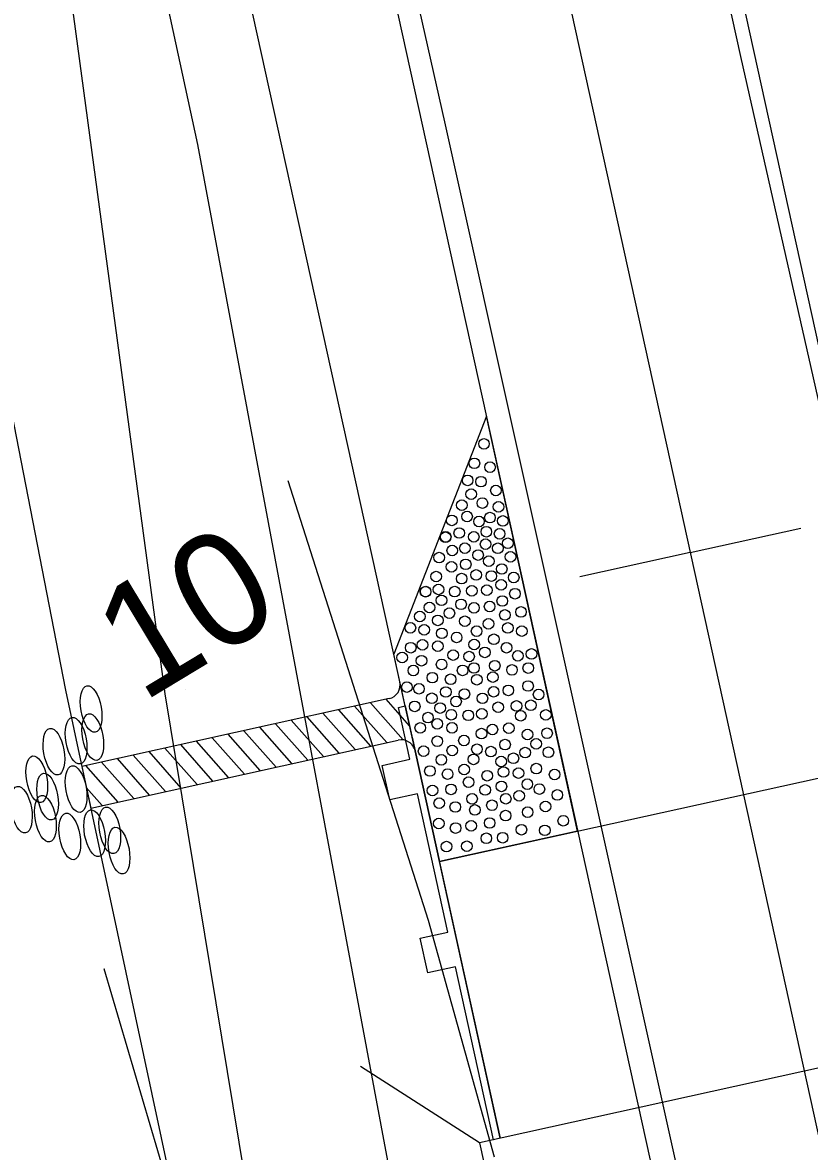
# Model space of a CAD drawing. Extents: x 2519952 to 2531965, y 848341 to 887632.
# Drawn here: x 2525550.6 to 2525606.2, y 850970.2 to 851049.9 of the extents above; entities that cross this region are included whole.
import ezdxf

# ---------------------------------------------------------------- set-up
doc = ezdxf.new("R2010")
doc.units = 0
for name, color, linetype in [('RD_EV_JW', 7, 'Continuous'), ('RD_EX_GuardRail', 7, 'Continuous'), ('RD_EX_H2O', 7, 'Continuous'), ('RD_EX_Road', 7, 'Continuous'), ('RD_EX_VEG', 7, 'Continuous'), ('RD_HC_Cl', 7, 'Continuous'), ('RD_HC_Data_Tic', 7, 'Continuous'), ('RD_HC_TX_Sta50', 7, 'Continuous'), ('RD_PD_Bridge', 7, 'Continuous'), ('RD_PD_CstnLmt', 7, 'Continuous'), ('RD_PD_Final_TrvlWay', 7, 'Continuous'), ('RD_PD_GR', 7, 'Continuous'), ('RD_PD_PaveShd', 7, 'Continuous'), ('RD_SMD_Locator', 7, 'Continuous')]:
    doc.layers.add(name, color=color, linetype=linetype)

# ---------------------------------------------------------------- blocks, each defined once
blk = doc.blocks.new('TBC1')
at = {"layer": 'RD_PD_GR'}
blk.add_lwpolyline([(12.5, 2.5), (15, 2.5), (15, 0.492), (25, 0.492), (25, 2.5), (27.5, 2.5), (27.5, 0.492), (31.25, 0.492), (31.25, 0), (0, 0), (0, 0.492), (12.5, 0.492)], close=True, dxfattribs=at)

msp = doc.modelspace()

# ---------------------------------------------------------------- linework, layer by layer
at = {"layer": 'RD_EV_JW'}
msp.add_lwpolyline([(2525591.323, 850926.747), (2525570.733, 850941.749), (2525560.702, 851002.491), (2525540.753, 851150.192), (2525528.248, 851203.904), (2525505.084, 851291.341), (2525487.753, 851356.954), (2525470.973, 851403.588), (2525413.817, 851519.63), (2525369.363, 851485.887), (2525324.58, 851439.693)], dxfattribs=at)
at = {"layer": 'RD_EX_GuardRail'}
for p, q in [((2525579.316, 850986.501), (2525569.407, 851017.54)), ((2525583.986, 850969.792), (2525579.316, 850986.501))]:
    msp.add_line(p, q, dxfattribs=at)
at = {"layer": 'RD_EX_H2O'}
msp.add_line((2525569.065, 850940.215), (2525556.397, 850983.071), dxfattribs=at)
at = {"layer": 'RD_EX_Road'}
for p, q in [((2525601.395, 851047.504), (2525581.507, 851137.634)), ((2525580.473, 851042.893), (2525560.173, 851133.343)), ((2525622.933, 850952.028), (2525601.395, 851047.504)), ((2525601.732, 850947.279), (2525580.473, 851042.893))]:
    msp.add_line(p, q, dxfattribs=at)
at = {"layer": 'RD_EX_VEG'}
msp.add_lwpolyline([(2525579.964, 850950.778), (2525563.018, 851041.287), (2525521.774, 851231.666), (2525469.671, 851393.752)], dxfattribs=at)
at = {"layer": 'RD_HC_Cl'}
msp.add_line((2525471.321, 851586.919), (2526027.915, 849059.274), dxfattribs=at)
at = {"layer": 'RD_HC_Data_Tic'}
for q in [(2525605.628, 851014.198), (2525590.002, 851010.757)]:
    msp.add_line((2525597.815, 851012.477), q, dxfattribs=at)
at = {"layer": 'RD_PD_Bridge'}
for p, q in [((2525580.092, 850990.658), (2525623.063, 851000.12)), ((2525584.393, 850971.126), (2525580.092, 850990.658)), ((2525582.928, 850970.804), (2525574.502, 850976.189))]:
    msp.add_line(p, q, dxfattribs=at)
for points in [[(2525628.829, 850980.911), (2525582.928, 850970.804)], [(2525582.928, 850970.804), (2525610.885, 850843.845)]]:
    msp.add_lwpolyline(points, dxfattribs=at)
at = {"layer": 'RD_PD_CstnLmt'}
for p, q in [((2525534.504, 851100.932), (2525553.667, 851002.756)), ((2525553.667, 851002.756), (2525564.049, 850954.195))]:
    msp.add_line(p, q, dxfattribs=at)
at = {"layer": 'RD_PD_Final_TrvlWay'}
for p, q in [((2525571.9, 851185.964), (2525846.089, 849940.795)), ((2525548.462, 851180.802), (2525822.651, 849935.634))]:
    msp.add_line(p, q, dxfattribs=at)
at = {"layer": 'RD_PD_GR'}
msp.add_line((2525577.673, 851001.645), (2525529.287, 851221.381), dxfattribs=at)
at = {"layer": 'RD_PD_PaveShd'}
for p, q in [((2525583.407, 851022.107), (2525576.867, 851005.307)), ((2525589.858, 850992.809), (2525583.407, 851022.107)), ((2525577.512, 851002.377), (2525576.867, 851005.307)), ((2525576.536, 851002.162), (2525554.819, 850997.368)), ((2525577.98, 851000.247), (2525576.327, 851002.116)), ((2525578.157, 850999.448), (2525577.512, 851002.377)), ((2525575.25, 850998.806), (2525572.976, 851001.376)), ((2525576.367, 850999.052), (2525574.093, 851001.623)), ((2525577.53, 850999.246), (2525575.21, 851001.869)), ((2525571.899, 850998.066), (2525569.625, 851000.636)), ((2525573.016, 850998.313), (2525570.742, 851000.883)), ((2525574.133, 850998.559), (2525571.859, 851001.13)), ((2525568.548, 850997.326), (2525566.274, 850999.897)), ((2525569.665, 850997.573), (2525567.391, 851000.143)), ((2525570.782, 850997.82), (2525568.508, 851000.39)), ((2525555.447, 850994.434), (2525577.18, 850999.232)), ((2525564.079, 850996.34), (2525561.806, 850998.91)), ((2525565.196, 850996.587), (2525562.923, 850999.157)), ((2525566.313, 850996.833), (2525564.04, 850999.404)), ((2525567.431, 850997.08), (2525565.157, 850999.65)), ((2525578.157, 850999.448), (2525580.092, 850990.658)), ((2525580.092, 850990.658), (2525578.157, 850999.448)), ((2525560.728, 850995.6), (2525558.454, 850998.171)), ((2525561.845, 850995.847), (2525559.571, 850998.417)), ((2525562.962, 850996.094), (2525560.689, 850998.664)), ((2525554.819, 850997.368), (2525555.447, 850994.434)), ((2525557.377, 850994.861), (2525555.103, 850997.431)), ((2525558.494, 850995.107), (2525556.22, 850997.677)), ((2525559.611, 850995.354), (2525557.337, 850997.924)), ((2525556.26, 850994.614), (2525555.137, 850995.884)), ((2525589.858, 850992.809), (2525580.092, 850990.658))]:
    msp.add_line(p, q, dxfattribs=at)
for centre in [(2525583.239, 851020.145), (2525583.239, 851020.145), (2525582.561, 851018.775), (2525582.561, 851018.775), (2525583.667, 851018.499), (2525583.667, 851018.499), (2525582.087, 851017.57), (2525582.087, 851017.57), (2525583.027, 851017.48), (2525583.027, 851017.48), (2525584.08, 851016.854), (2525584.08, 851016.854), (2525582.332, 851016.593), (2525582.332, 851016.593), (2525581.673, 851015.818), (2525583.127, 851015.967), (2525583.127, 851015.967), (2525584.266, 851015.705), (2525584.266, 851015.705), (2525580.969, 851014.746), (2525580.969, 851014.746), (2525582.043, 851015.023), (2525582.043, 851015.023), (2525582.887, 851014.667), (2525582.887, 851014.667), (2525583.658, 851014.94), (2525583.658, 851014.94), (2525584.574, 851014.708), (2525584.574, 851014.708), (2525581.49, 851013.854), (2525581.49, 851013.854), (2525583.405, 851013.946), (2525583.405, 851013.946), (2525584.342, 851013.792), (2525584.342, 851013.792), (2525580.521, 851013.551), (2525580.533, 851013.583), (2525582.516, 851013.583), (2525582.516, 851013.583), (2525583.351, 851013.067), (2525583.351, 851013.067), (2525584.927, 851013.131), (2525584.927, 851013.131), (2525580.075, 851012.118), (2525580.075, 851012.118), (2525580.995, 851012.615), (2525580.995, 851012.615), (2525581.89, 851012.788), (2525581.89, 851012.788), (2525582.823, 851012.298), (2525582.823, 851012.298), (2525584.215, 851012.774), (2525584.215, 851012.774), (2525585.109, 851012.174), (2525585.109, 851012.174), (2525580.939, 851011.47), (2525580.939, 851011.47), (2525581.946, 851011.643), (2525581.946, 851011.643), (2525583.582, 851011.867), (2525583.582, 851011.867), (2525584.495, 851011.314), (2525584.495, 851011.314), (2525579.859, 851010.779), (2525579.859, 851010.779), (2525581.66, 851010.634), (2525581.66, 851010.634), (2525582.689, 851010.895), (2525582.689, 851010.895), (2525583.758, 851010.814), (2525583.758, 851010.814), (2525585.338, 851010.714), (2525585.338, 851010.714), (2525579.109, 851009.709), (2525579.118, 851009.717), (2525580.028, 851009.871), (2525580.028, 851009.871), (2525581.169, 851009.717), (2525581.169, 851009.717), (2525582.377, 851009.773), (2525582.377, 851009.773), (2525583.439, 851009.82), (2525583.439, 851009.82), (2525584.456, 851010.191), (2525584.456, 851010.191), (2525580.233, 851009.101), (2525580.233, 851009.101), (2525584.532, 851009.055), (2525584.532, 851009.055), (2525585.427, 851009.569), (2525585.427, 851009.569), (2525579.388, 851008.591), (2525579.388, 851008.591), (2525580.795, 851008.196), (2525580.795, 851008.196), (2525581.619, 851008.819), (2525581.619, 851008.819), (2525582.53, 851008.567), (2525582.53, 851008.567), (2525583.638, 851008.661), (2525583.638, 851008.661), (2525585.853, 851008.28), (2525585.853, 851008.28), (2525578.704, 851007.96), (2525578.704, 851007.96), (2525579.978, 851007.685), (2525579.978, 851007.685), (2525581.883, 851007.625), (2525581.883, 851007.625), (2525583.556, 851007.438), (2525583.556, 851007.438), (2525584.717, 851008.069), (2525584.717, 851008.069), (2525578.037, 851007.159), (2525578.037, 851007.159), (2525579.011, 851007.015), (2525579.011, 851007.015), (2525580.259, 851006.77), (2525580.259, 851006.77), (2525582.717, 851006.921), (2525582.717, 851006.921), (2525584.921, 851007.151), (2525584.921, 851007.151), (2525585.911, 851006.929), (2525585.911, 851006.929), (2525578.063, 851005.754), (2525578.063, 851005.754), (2525578.89, 851005.956), (2525578.89, 851005.956), (2525579.979, 851005.861), (2525579.979, 851005.861), (2525581.308, 851006.482), (2525581.308, 851006.482), (2525582.547, 851005.978), (2525582.547, 851005.978), (2525583.938, 851006.349), (2525583.938, 851006.349), (2525584.835, 851005.754), (2525584.835, 851005.754), (2525577.46, 851005.062), (2525577.46, 851005.062), (2525577.46, 851005.062), (2525581.063, 851005.234), (2525581.063, 851005.234), (2525582.187, 851005.13), (2525582.187, 851005.13), (2525583.3, 851005.427), (2525583.3, 851005.427), (2525585.635, 851005.179), (2525585.635, 851005.179), (2525586.598, 851005.316), (2525586.598, 851005.316), (2525578.246, 851004.144), (2525578.246, 851004.144), (2525578.821, 851004.838), (2525578.821, 851004.838), (2525580.244, 851004.576), (2525580.244, 851004.576), (2525581.727, 851004.155), (2525581.727, 851004.155), (2525582.53, 851004.323), (2525582.53, 851004.323), (2525584, 851004.486), (2525584, 851004.486), (2525585.217, 851004.187), (2525585.217, 851004.187), (2525586.369, 851004.32), (2525586.369, 851004.32), (2525579.59, 851003.641), (2525579.59, 851003.641), (2525580.882, 851003.526), (2525580.882, 851003.526), (2525582.732, 851003.497), (2525582.732, 851003.497), (2525583.866, 851003.681), (2525583.866, 851003.681), (2525577.792, 851002.976), (2525577.792, 851002.976), (2525578.644, 851002.857), (2525578.644, 851002.857), (2525580.539, 851002.629), (2525580.539, 851002.629), (2525583.918, 851002.645), (2525583.918, 851002.645), (2525584.96, 851002.744), (2525584.96, 851002.744), (2525586.354, 851003.051), (2525586.354, 851003.051), (2525579.557, 851002.184), (2525579.557, 851002.184), (2525581.263, 851001.96), (2525581.263, 851001.96), (2525581.856, 851002.485), (2525581.856, 851002.485), (2525583.129, 851002.182), (2525583.129, 851002.182), (2525587.098, 851002.453), (2525578.343, 851001.612), (2525578.343, 851001.612), (2525580.14, 851001.496), (2525580.14, 851001.496), (2525580.93, 851001.023), (2525580.93, 851001.023), (2525582.129, 851000.981), (2525582.129, 851000.981), (2525583.09, 851001.091), (2525583.09, 851001.091), (2525584.242, 851001.553), (2525584.242, 851001.553), (2525585.538, 851001.642), (2525585.538, 851001.642), (2525585.833, 851000.951), (2525585.833, 851000.951), (2525586.552, 851001.692), (2525586.552, 851001.692), (2525587.605, 851001.011), (2525587.605, 851001.011), (2525579.284, 851000.818), (2525579.284, 851000.818), (2525579.937, 851000.383), (2525579.937, 851000.383), (2525578.735, 851000.094), (2525578.735, 851000.094), (2525580.98, 851000.097), (2525580.98, 851000.097), (2525583.061, 850999.689), (2525583.061, 850999.689), (2525583.836, 850999.979), (2525583.836, 850999.979), (2525584.993, 851000.076), (2525584.993, 851000.076), (2525586.313, 850999.631), (2525586.313, 850999.631), (2525587.694, 850999.715), (2525587.694, 850999.715), (2525579.94, 850999.151), (2525579.94, 850999.151), (2525581.824, 850999.204), (2525581.824, 850999.204), (2525582.741, 850998.587), (2525582.741, 850998.587), (2525584.726, 850998.914), (2525584.726, 850998.914), (2525586.924, 850998.973), (2525586.924, 850998.973), (2525578.971, 850998.453), (2525578.971, 850998.453), (2525580.225, 850997.843), (2525580.225, 850997.843), (2525580.995, 850998.497), (2525580.995, 850998.497), (2525582.5, 850997.872), (2525582.5, 850997.872), (2525583.727, 850998.418), (2525583.727, 850998.418), (2525584.456, 850997.724), (2525584.456, 850997.724), (2525585.318, 850997.949), (2525585.318, 850997.949), (2525586.151, 850998.35), (2525586.151, 850998.35), (2525587.791, 850998.372), (2525587.791, 850998.372), (2525579.419, 850997.05), (2525579.419, 850997.05), (2525581.839, 850997.155), (2525581.839, 850997.155), (2525584.62, 850996.981), (2525586.934, 850997.218), (2525586.934, 850997.218), (2525580.669, 850996.834), (2525580.669, 850996.834), (2525582.15, 850996.266), (2525582.15, 850996.266), (2525583.469, 850996.718), (2525583.469, 850996.718), (2525585.68, 850996.902), (2525585.68, 850996.902), (2525588.228, 850996.802), (2525588.228, 850996.802), (2525579.598, 850995.675), (2525579.598, 850995.675), (2525580.911, 850995.753), (2525580.911, 850995.753), (2525583.324, 850995.713), (2525583.324, 850995.713), (2525584.472, 850995.966), (2525584.472, 850995.966), (2525586.301, 850996.121), (2525586.301, 850996.121), (2525587.155, 850995.774), (2525587.155, 850995.774), (2525588.421, 850995.36), (2525588.421, 850995.36), (2525580.076, 850994.776), (2525580.076, 850994.776), (2525582.397, 850995.083), (2525582.397, 850995.083), (2525583.801, 850994.632), (2525583.801, 850994.632), (2525584.778, 850995.092), (2525584.778, 850995.092), (2525585.722, 850995.3), (2525585.722, 850995.3), (2525587.584, 850994.541), (2525587.584, 850994.541), (2525581.211, 850994.51), (2525581.211, 850994.51), (2525582.596, 850994.3), (2525582.596, 850994.3), (2525584.766, 850993.9), (2525584.766, 850993.9), (2525586.325, 850994.141), (2525586.325, 850994.141), (2525580.045, 850993.347), (2525580.045, 850993.347), (2525581.232, 850993.022), (2525581.232, 850993.022), (2525582.336, 850993.179), (2525582.336, 850993.179), (2525583.64, 850993.38), (2525583.64, 850993.38), (2525588.842, 850993.538), (2525588.842, 850993.538), (2525583.405, 850992.3), (2525583.405, 850992.3), (2525584.559, 850992.341), (2525584.559, 850992.341), (2525585.884, 850992.905), (2525585.884, 850992.905), (2525587.538, 850992.86), (2525587.538, 850992.86), (2525580.59, 850991.714), (2525580.59, 850991.714), (2525580.59, 850991.714), (2525582.023, 850991.739), (2525582.023, 850991.739)]:
    msp.add_circle(centre, 0.375, dxfattribs=at)
for centre, start, end in [((2525576.32, 851003.138), 282.4481, 12.41848), ((2525577.395, 850998.255), 12.41848, 102.4481)]:
    msp.add_arc(centre, 1, start, end, dxfattribs=at)
for centre in [(2525555.478, 851001.427), (2525554.414, 850999.191), (2525554.414, 850999.191), (2525555.594, 850999.442), (2525552.85, 850998.417), (2525552.85, 850998.417), (2525551.636, 850996.471), (2525551.636, 850996.471), (2525554.417, 850995.774), (2525554.417, 850995.774), (2525552.404, 850995.246), (2525552.404, 850995.246), (2525550.55, 850994.321), (2525550.55, 850994.321), (2525552.252, 850993.684), (2525552.252, 850993.684), (2525553.972, 850992.428), (2525553.972, 850992.428), (2525555.727, 850992.657), (2525555.727, 850992.657), (2525556.796, 850992.859), (2525556.796, 850992.859), (2525557.45, 850991.43), (2525557.45, 850991.43)]:
    msp.add_ellipse(centre, major_axis=(-0.292, 1.645), ratio=0.429445, dxfattribs=at)
at = {"layer": 'RD_SMD_Locator'}
for centre in [(2525601.395, 851047.504), (2525580.473, 851042.893), (2525563.018, 851041.287), (2525569.407, 851017.54), (2525562.167, 851002.814), (2525579.316, 850986.501), (2525556.397, 850983.071)]:
    msp.add_circle(centre, 0.001, dxfattribs=at)

# ---------------------------------------------------------------- block references
at = {"layer": 'RD_PD_Bridge', "rotation": 102.41848259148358}
msp.add_blockref('TBC1', (2525584.393, 850971.126), dxfattribs=at)

# ---------------------------------------------------------------- texts
at = {"layer": 'RD_HC_TX_Sta50'}
msp.add_text('10', height=8, rotation=31.1184, dxfattribs=at).set_placement((2525559.071, 851001.837))

doc.saveas('drawing.dxf')
